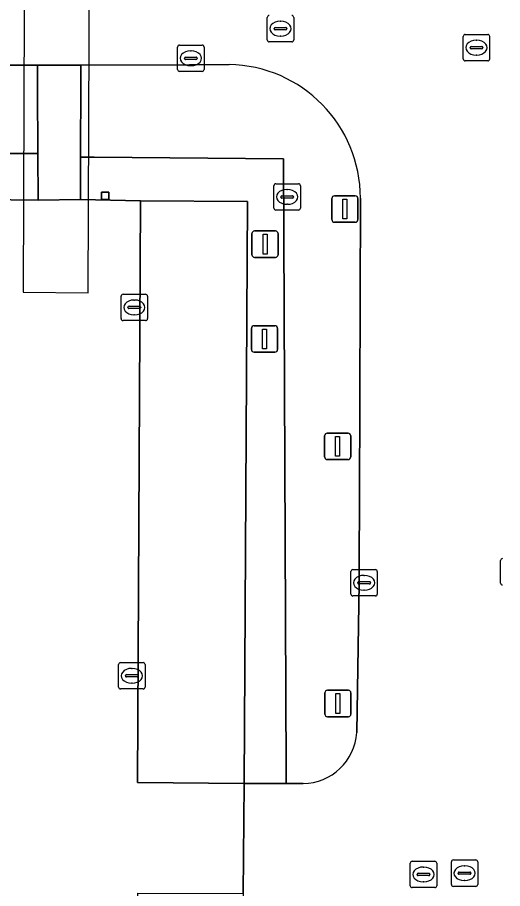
# Model space of a CAD drawing. Extents: x 161477 to 163040, y 383680 to 384871.
# Drawn here: x 161876.47 to 161894.85, y 384081.92 to 384114.93 of the extents above; entities that cross this region are included whole.
import ezdxf

# ---------------------------------------------------------------- set-up
doc = ezdxf.new("R2010")
doc.units = 0
for name, color, linetype in [('IMGEO_Dek', 7, 'Continuous'), ('IMGEO_Groenvoorziening', 7, 'Continuous'), ('IMGEO_Kolk', 7, 'Continuous'), ('IMGEO_Lichtmast', 7, 'Continuous'), ('IMGEO_Parkeervlak_open', 7, 'Continuous'), ('IMGEO_Pijler', 7, 'Continuous'), ('IMGEO_Rijbaan_lokaal_open', 7, 'Continuous'), ('IMGEO_Rioolput', 7, 'Continuous'), ('IMGEO_Verkeersbordpaal', 7, 'Continuous'), ('IMGEO_Voetpad_gesloten', 7, 'Continuous'), ('IMGEO_Voetpad_open', 7, 'Continuous')]:
    doc.layers.add(name, color=color, linetype=linetype)

msp = doc.modelspace()

# ---------------------------------------------------------------- linework, layer by layer
at = {"layer": 'IMGEO_Dek'}
msp.add_lwpolyline([(161879.273, 384136.604), (161876.803, 384136.603), (161876.693, 384104.521), (161879.156, 384104.495)], close=True, dxfattribs=at)
at = {"layer": 'IMGEO_Groenvoorziening'}
for points in [[(161877.233, 384112.255), (161877.229, 384113.124), (161876.723, 384113.123), (161875.81, 384113.122), (161862.92, 384113.093), (161862.913, 384112.348), (161862.887, 384109.77), (161863.262, 384109.77), (161876.209, 384109.77), (161876.711, 384109.77), (161877.245, 384109.77)], [(161877.245, 384109.77), (161876.711, 384109.77), (161876.209, 384109.77), (161863.262, 384109.77), (161862.887, 384109.77), (161862.871, 384108.116), (161865.109, 384108.094), (161869.092, 384108.06), (161871.18, 384108.052), (161875.182, 384108.036), (161877.253, 384108.003)], [(161886.549, 384109.572), (161879.379, 384109.638), (161879.175, 384109.64), (161878.863, 384109.643), (161878.857, 384108.039), (161881.137, 384107.98), (161885.184, 384107.959), (161885.057, 384085.903), (161886.653, 384085.9), (161886.651, 384086.418)], [(161879.661, 384108.033), (161879.656, 384108.306), (161879.929, 384108.311), (161879.934, 384108.038)]]:
    msp.add_lwpolyline(points, close=True, dxfattribs=at)
for points in [[(161884.487, 384113.144), (161882.985, 384113.134), (161878.874, 384113.126), (161878.872, 384112.518), (161878.863, 384109.643), (161879.175, 384109.64), (161879.379, 384109.638), (161886.549, 384109.572), (161886.651, 384086.418), (161886.653, 384085.9), (161887.297, 384085.899)], [(161889.329, 384087.834), (161889.419, 384093.504), (161889.421, 384094.252), (161889.428, 384096.718), (161889.461, 384108.083)]]:
    msp.add_lwpolyline(points, dxfattribs=at)
for centre, radius, start, end in [((161884.414, 384108.098), 5.047, 359.8314, 89.1752), ((161887.255, 384087.978), 2.079, 271.1675, 356.0311)]:
    msp.add_arc(centre, radius, start, end, dxfattribs=at)
at = {"layer": 'IMGEO_Kolk'}
for p, q in [((161882.538, 384112.958), (161882.538, 384113.81)), ((161882.613, 384113.884), (161883.465, 384113.884)), ((161883.026, 384113.664), (161883.051, 384113.664)), ((161883.539, 384113.81), (161883.539, 384112.958)), ((161882.797, 384113.378), (161882.797, 384113.39)), ((161883.235, 384113.341), (161882.837, 384113.341)), ((161882.84, 384113.427), (161883.238, 384113.427)), ((161883.281, 384113.39), (161883.281, 384113.378)), ((161883.049, 384113.104), (161883.024, 384113.104)), ((161883.465, 384112.884), (161882.613, 384112.884)), ((161880.473, 384104.444), (161881.325, 384104.444)), ((161880.398, 384103.518), (161880.398, 384104.37)), ((161880.886, 384104.224), (161880.911, 384104.224)), ((161881.399, 384104.37), (161881.399, 384103.518)), ((161880.657, 384103.938), (161880.657, 384103.95)), ((161881.095, 384103.901), (161880.697, 384103.901)), ((161880.7, 384103.987), (161881.098, 384103.987)), ((161881.141, 384103.95), (161881.141, 384103.938)), ((161881.325, 384103.444), (161880.473, 384103.444)), ((161880.909, 384103.664), (161880.884, 384103.664)), ((161894.773, 384093.502), (161894.773, 384094.354)), ((161889.102, 384093.084), (161889.102, 384093.936)), ((161889.177, 384094.01), (161890.029, 384094.01)), ((161890.103, 384093.936), (161890.103, 384093.084)), ((161889.404, 384093.553), (161889.802, 384093.553)), ((161889.59, 384093.79), (161889.615, 384093.79)), ((161889.361, 384093.504), (161889.361, 384093.516)), ((161889.799, 384093.467), (161889.401, 384093.467)), ((161889.613, 384093.23), (161889.588, 384093.23)), ((161889.845, 384093.516), (161889.845, 384093.504)), ((161890.029, 384093.01), (161889.177, 384093.01)), ((161880.305, 384089.56), (161880.305, 384090.412)), ((161880.38, 384090.486), (161881.232, 384090.486)), ((161880.793, 384090.266), (161880.818, 384090.266)), ((161881.306, 384090.412), (161881.306, 384089.56)), ((161880.564, 384089.98), (161880.564, 384089.992)), ((161881.002, 384089.943), (161880.604, 384089.943)), ((161880.607, 384090.029), (161881.005, 384090.029)), ((161881.048, 384089.992), (161881.048, 384089.98)), ((161880.816, 384089.706), (161880.791, 384089.706)), ((161881.232, 384089.486), (161880.38, 384089.486))]:
    msp.add_line(p, q, dxfattribs=at)
for points in [[(161882.538, 384112.958), (161882.538, 384113.81)], [(161882.613, 384113.884), (161883.465, 384113.884)], [(161883.539, 384113.81), (161883.539, 384112.958)], [(161883.465, 384112.884), (161882.613, 384112.884)], [(161880.473, 384104.444), (161881.325, 384104.444)], [(161880.398, 384103.518), (161880.398, 384104.37)], [(161881.399, 384104.37), (161881.399, 384103.518)], [(161881.325, 384103.444), (161880.473, 384103.444)], [(161894.773, 384093.502), (161894.773, 384094.354)], [(161889.102, 384093.084), (161889.102, 384093.936)], [(161889.177, 384094.01), (161890.029, 384094.01)], [(161890.103, 384093.936), (161890.103, 384093.084)], [(161890.029, 384093.01), (161889.177, 384093.01)], [(161880.305, 384089.56), (161880.305, 384090.412)], [(161880.38, 384090.486), (161881.232, 384090.486)], [(161881.306, 384090.412), (161881.306, 384089.56)], [(161881.232, 384089.486), (161880.38, 384089.486)]]:
    msp.add_lwpolyline(points, dxfattribs=at)
for centre, radius, start, end in [((161882.615, 384113.808), 0.0765, 91.552, 178.448), ((161882.615, 384113.808), 0.0765, 91.552, 178.448), ((161883.463, 384113.808), 0.0765, 1.552, 88.448), ((161883.463, 384113.808), 0.0765, 1.552, 88.448), ((161882.837, 384113.387), 0.0403, 85.8775, 175.7526), ((161882.834, 384113.377), 0.0366, 178.938, 274.7102), ((161883.238, 384113.384), 0.043, 264.8664, 352.4533), ((161883.242, 384113.389), 0.0386, 1.7309, 96.639), ((161882.615, 384112.96), 0.0765, 181.552, 268.448), ((161882.615, 384112.96), 0.0765, 181.552, 268.448), ((161883.463, 384112.96), 0.0765, 271.552, 358.448), ((161883.463, 384112.96), 0.0765, 271.552, 358.448), ((161880.475, 384104.368), 0.0765, 91.552, 178.448), ((161880.475, 384104.368), 0.0765, 91.552, 178.448), ((161881.323, 384104.368), 0.0765, 1.552, 88.448), ((161881.323, 384104.368), 0.0765, 1.552, 88.448), ((161880.697, 384103.947), 0.0403, 85.8775, 175.7526), ((161880.694, 384103.937), 0.0366, 178.938, 274.7102), ((161881.098, 384103.944), 0.043, 264.8664, 352.4533), ((161881.102, 384103.949), 0.0386, 1.7309, 96.639), ((161880.475, 384103.52), 0.0765, 181.552, 268.448), ((161880.475, 384103.52), 0.0765, 181.552, 268.448), ((161881.323, 384103.52), 0.0765, 271.552, 358.448), ((161881.323, 384103.52), 0.0765, 271.552, 358.448), ((161894.85, 384094.352), 0.0765, 91.552, 178.448), ((161894.85, 384094.352), 0.0765, 91.552, 178.448), ((161889.179, 384093.934), 0.0765, 91.552, 178.448), ((161889.179, 384093.934), 0.0765, 91.552, 178.448), ((161890.027, 384093.934), 0.0765, 1.552, 88.448), ((161890.027, 384093.934), 0.0765, 1.552, 88.448), ((161889.401, 384093.513), 0.0403, 85.8775, 175.7526), ((161889.806, 384093.515), 0.0386, 1.7309, 96.639), ((161889.398, 384093.503), 0.0366, 178.938, 274.7102), ((161889.802, 384093.51), 0.043, 264.8664, 352.4533), ((161894.85, 384093.504), 0.0765, 181.552, 268.448), ((161894.85, 384093.504), 0.0765, 181.552, 268.448), ((161889.179, 384093.086), 0.0765, 181.552, 268.448), ((161889.179, 384093.086), 0.0765, 181.552, 268.448), ((161890.027, 384093.086), 0.0765, 271.552, 358.448), ((161890.027, 384093.086), 0.0765, 271.552, 358.448), ((161880.382, 384090.41), 0.0765, 91.552, 178.448), ((161880.382, 384090.41), 0.0765, 91.552, 178.448), ((161881.23, 384090.41), 0.0765, 1.552, 88.448), ((161881.23, 384090.41), 0.0765, 1.552, 88.448), ((161880.604, 384089.989), 0.0403, 85.8775, 175.7526), ((161880.601, 384089.979), 0.0366, 178.938, 274.7102), ((161881.005, 384089.986), 0.043, 264.8664, 352.4533), ((161881.009, 384089.991), 0.0386, 1.7309, 96.639), ((161880.382, 384089.562), 0.0765, 181.552, 268.448), ((161880.382, 384089.562), 0.0765, 181.552, 268.448), ((161881.23, 384089.562), 0.0765, 271.552, 358.448), ((161881.23, 384089.562), 0.0765, 271.552, 358.448)]:
    msp.add_arc(centre, radius, start, end, dxfattribs=at)
for centre, major_axis, ratio, start_param, end_param in [((161883.025, 384113.384), (-0.387, 0.002), 0.722429, 4.712389, 7.853982), ((161883.05, 384113.384), (-0.39, 0.002), 0.717154, 1.570796, 4.712389), ((161880.885, 384103.944), (-0.387, 0.002), 0.722429, 4.712389, 7.853982), ((161880.91, 384103.944), (-0.39, 0.002), 0.717154, 1.570796, 4.712389), ((161889.589, 384093.51), (-0.387, 0.002), 0.722429, 4.712389, 7.853982), ((161889.614, 384093.51), (-0.39, 0.002), 0.717154, 1.570796, 4.712389), ((161880.792, 384089.986), (-0.387, 0.002), 0.722429, 4.712389, 7.853982), ((161880.817, 384089.986), (-0.39, 0.002), 0.717154, 1.570796, 4.712389)]:
    msp.add_ellipse(centre, major_axis=major_axis, ratio=ratio, start_param=start_param, end_param=end_param, dxfattribs=at)
at = {"layer": 'IMGEO_Lichtmast'}
for p, q in [((161888.38, 384107.272), (161888.38, 384108.072)), ((161888.38, 384108.072), (161888.38, 384107.272)), ((161888.48, 384108.172), (161889.27, 384108.172)), ((161889.27, 384108.172), (161888.48, 384108.172)), ((161889.37, 384108.072), (161889.37, 384107.272)), ((161889.37, 384107.272), (161889.37, 384108.072)), ((161889.27, 384107.172), (161888.48, 384107.172)), ((161888.48, 384107.172), (161889.27, 384107.172)), ((161888.116, 384088.537), (161888.116, 384089.337)), ((161888.116, 384089.337), (161888.116, 384088.537)), ((161888.216, 384089.437), (161889.006, 384089.437)), ((161889.006, 384089.437), (161888.216, 384089.437)), ((161889.106, 384089.337), (161889.106, 384088.537)), ((161889.106, 384088.537), (161889.106, 384089.337)), ((161889.006, 384088.437), (161888.216, 384088.437)), ((161888.216, 384088.437), (161889.006, 384088.437))]:
    msp.add_line(p, q, dxfattribs=at)
for points in [[(161888.8, 384108.047), (161888.95, 384108.047), (161888.95, 384107.297), (161888.8, 384107.297), (161888.8, 384108.047)], [(161888.536, 384089.312), (161888.686, 384089.312), (161888.686, 384088.562), (161888.536, 384088.562), (161888.536, 384089.312)]]:
    msp.add_lwpolyline(points, dxfattribs=at)
for centre, start, end in [((161888.48, 384108.072), 90, 180), ((161888.48, 384108.072), 90, 180), ((161889.27, 384108.072), 0, 90), ((161889.27, 384108.072), 360, 90), ((161888.48, 384107.272), 180, 270), ((161888.48, 384107.272), 180, 270), ((161889.27, 384107.272), 270, 0), ((161889.27, 384107.272), 270, 0), ((161888.216, 384089.337), 90, 180), ((161888.216, 384089.337), 90, 180), ((161889.006, 384089.337), 0, 90), ((161889.006, 384089.337), 360, 90), ((161888.216, 384088.537), 180, 270), ((161888.216, 384088.537), 180, 270), ((161889.006, 384088.537), 270, 0), ((161889.006, 384088.537), 270, 0)]:
    msp.add_arc(centre, 0.1, start, end, dxfattribs=at)
at = {"layer": 'IMGEO_Parkeervlak_open'}
msp.add_lwpolyline([(161881.137, 384107.98), (161881.02, 384085.94), (161885.057, 384085.903), (161885.184, 384107.959)], close=True, dxfattribs=at)
at = {"layer": 'IMGEO_Pijler'}
msp.add_lwpolyline([(161879.929, 384108.311), (161879.656, 384108.306), (161879.661, 384108.033), (161879.934, 384108.038)], close=True, dxfattribs=at)
at = {"layer": 'IMGEO_Rijbaan_lokaal_open'}
for points in [[(161846.894, 384113.1), (161861.227, 384113.093), (161862.92, 384113.093), (161875.81, 384113.122), (161876.723, 384113.123), (161877.229, 384113.124), (161878.874, 384113.126), (161882.985, 384113.134), (161884.487, 384113.144)], [(161858.885, 384063.92), (161864.908, 384063.887), (161865.01, 384081.889), (161868.987, 384081.854), (161871.003, 384081.739), (161874.995, 384081.78), (161874.912, 384063.846), (161880.952, 384063.815), (161881.033, 384081.747), (161885.02, 384081.738), (161885.057, 384085.903), (161881.02, 384085.94), (161881.137, 384107.98), (161878.857, 384108.039), (161877.253, 384108.003), (161875.182, 384108.036), (161875.01, 384085.96), (161870.995, 384086), (161868.986, 384086.03), (161864.979, 384086.045), (161865.109, 384108.094), (161862.871, 384108.116), (161861.241, 384108.112), (161859.076, 384108.149)], [(161889.461, 384108.083), (161889.428, 384096.718), (161889.421, 384094.252), (161889.419, 384093.504), (161889.329, 384087.834)], [(161887.297, 384085.899), (161886.653, 384085.9), (161885.057, 384085.903), (161885.02, 384081.738), (161885.027, 384081.608), (161886.537, 384081.602), (161888.039, 384081.596), (161891.948, 384081.586), (161892.202, 384081.585), (161899.76, 384081.554), (161905.177, 384081.508), (161913.625, 384081.451)]]:
    msp.add_lwpolyline(points, dxfattribs=at)
for centre, radius, start, end in [((161884.414, 384108.098), 5.047, 359.8314, 89.1752), ((161887.255, 384087.978), 2.079, 271.1675, 356.0311)]:
    msp.add_arc(centre, radius, start, end, dxfattribs=at)
at = {"layer": 'IMGEO_Rioolput'}
for p, q in [((161885.934, 384114.08), (161885.934, 384114.932)), ((161886.422, 384114.786), (161886.447, 384114.786)), ((161886.935, 384114.932), (161886.935, 384114.08)), ((161886.193, 384114.5), (161886.193, 384114.512)), ((161886.631, 384114.463), (161886.233, 384114.463)), ((161886.236, 384114.549), (161886.634, 384114.549)), ((161886.677, 384114.512), (161886.677, 384114.5)), ((161886.861, 384114.006), (161886.009, 384114.006)), ((161886.445, 384114.226), (161886.42, 384114.226)), ((161893.358, 384113.36), (161893.358, 384114.212)), ((161893.433, 384114.286), (161894.285, 384114.286)), ((161893.846, 384114.066), (161893.871, 384114.066)), ((161894.359, 384114.212), (161894.359, 384113.36)), ((161893.617, 384113.78), (161893.617, 384113.792)), ((161894.055, 384113.743), (161893.657, 384113.743)), ((161893.66, 384113.829), (161894.058, 384113.829)), ((161894.101, 384113.792), (161894.101, 384113.78)), ((161893.869, 384113.506), (161893.844, 384113.506)), ((161894.285, 384113.286), (161893.433, 384113.286)), ((161886.188, 384107.705), (161886.188, 384108.557)), ((161886.263, 384108.631), (161887.115, 384108.631)), ((161886.676, 384108.411), (161886.701, 384108.411)), ((161887.189, 384108.557), (161887.189, 384107.705)), ((161886.447, 384108.125), (161886.447, 384108.137)), ((161886.885, 384108.088), (161886.487, 384108.088)), ((161886.49, 384108.174), (161886.888, 384108.174)), ((161886.931, 384108.137), (161886.931, 384108.125)), ((161886.699, 384107.851), (161886.674, 384107.851)), ((161887.115, 384107.631), (161886.263, 384107.631)), ((161891.426, 384082.959), (161892.278, 384082.959)), ((161892.983, 384083.007), (161893.835, 384083.007)), ((161891.351, 384082.033), (161891.351, 384082.885)), ((161891.839, 384082.739), (161891.864, 384082.739)), ((161892.352, 384082.885), (161892.352, 384082.033)), ((161892.908, 384082.081), (161892.908, 384082.933)), ((161893.396, 384082.787), (161893.421, 384082.787)), ((161893.909, 384082.933), (161893.909, 384082.081)), ((161891.61, 384082.453), (161891.61, 384082.465)), ((161892.048, 384082.416), (161891.65, 384082.416)), ((161891.653, 384082.502), (161892.051, 384082.502)), ((161892.094, 384082.465), (161892.094, 384082.453)), ((161893.167, 384082.501), (161893.167, 384082.513)), ((161893.605, 384082.464), (161893.207, 384082.464)), ((161893.21, 384082.55), (161893.608, 384082.55)), ((161893.651, 384082.513), (161893.651, 384082.501)), ((161891.862, 384082.179), (161891.837, 384082.179)), ((161893.835, 384082.007), (161892.983, 384082.007)), ((161893.419, 384082.227), (161893.394, 384082.227)), ((161892.278, 384081.959), (161891.426, 384081.959))]:
    msp.add_line(p, q, dxfattribs=at)
for points in [[(161885.934, 384114.08), (161885.934, 384114.932)], [(161886.935, 384114.932), (161886.935, 384114.08)], [(161886.861, 384114.006), (161886.009, 384114.006)], [(161893.358, 384113.36), (161893.358, 384114.212)], [(161893.433, 384114.286), (161894.285, 384114.286)], [(161894.359, 384114.212), (161894.359, 384113.36)], [(161894.285, 384113.286), (161893.433, 384113.286)], [(161886.188, 384107.705), (161886.188, 384108.557)], [(161886.263, 384108.631), (161887.115, 384108.631)], [(161887.189, 384108.557), (161887.189, 384107.705)], [(161887.115, 384107.631), (161886.263, 384107.631)], [(161891.426, 384082.959), (161892.278, 384082.959)], [(161892.983, 384083.007), (161893.835, 384083.007)], [(161891.351, 384082.033), (161891.351, 384082.885)], [(161892.352, 384082.885), (161892.352, 384082.033)], [(161892.908, 384082.081), (161892.908, 384082.933)], [(161893.909, 384082.933), (161893.909, 384082.081)], [(161893.835, 384082.007), (161892.983, 384082.007)], [(161892.278, 384081.959), (161891.426, 384081.959)]]:
    msp.add_lwpolyline(points, dxfattribs=at)
for centre, radius, start, end in [((161886.011, 384114.93), 0.0765, 91.552, 178.448), ((161886.011, 384114.93), 0.0765, 91.552, 178.448), ((161886.859, 384114.93), 0.0765, 1.552, 88.448), ((161886.859, 384114.93), 0.0765, 1.552, 88.448), ((161886.233, 384114.509), 0.0403, 85.8775, 175.7526), ((161886.23, 384114.499), 0.0366, 178.938, 274.7102), ((161886.634, 384114.506), 0.043, 264.8664, 352.4533), ((161886.638, 384114.511), 0.0386, 1.7309, 96.639), ((161886.011, 384114.082), 0.0765, 181.552, 268.448), ((161886.011, 384114.082), 0.0765, 181.552, 268.448), ((161886.859, 384114.082), 0.0765, 271.552, 358.448), ((161886.859, 384114.082), 0.0765, 271.552, 358.448), ((161893.435, 384114.21), 0.0765, 91.552, 178.448), ((161893.435, 384114.21), 0.0765, 91.552, 178.448), ((161894.283, 384114.21), 0.0765, 1.552, 88.448), ((161894.283, 384114.21), 0.0765, 1.552, 88.448), ((161893.657, 384113.789), 0.0403, 85.8775, 175.7526), ((161893.654, 384113.779), 0.0366, 178.938, 274.7102), ((161894.058, 384113.786), 0.043, 264.8664, 352.4533), ((161894.062, 384113.791), 0.0386, 1.7309, 96.639), ((161893.435, 384113.362), 0.0765, 181.552, 268.448), ((161893.435, 384113.362), 0.0765, 181.552, 268.448), ((161894.283, 384113.362), 0.0765, 271.552, 358.448), ((161894.283, 384113.362), 0.0765, 271.552, 358.448), ((161886.265, 384108.555), 0.0765, 91.552, 178.448), ((161886.265, 384108.555), 0.0765, 91.552, 178.448), ((161887.113, 384108.555), 0.0765, 1.552, 88.448), ((161887.113, 384108.555), 0.0765, 1.552, 88.448), ((161886.487, 384108.134), 0.0403, 85.8775, 175.7526), ((161886.484, 384108.124), 0.0366, 178.938, 274.7102), ((161886.888, 384108.131), 0.043, 264.8664, 352.4533), ((161886.892, 384108.136), 0.0386, 1.7309, 96.639), ((161886.265, 384107.707), 0.0765, 181.552, 268.448), ((161886.265, 384107.707), 0.0765, 181.552, 268.448), ((161887.113, 384107.707), 0.0765, 271.552, 358.448), ((161887.113, 384107.707), 0.0765, 271.552, 358.448), ((161891.428, 384082.883), 0.0765, 91.552, 178.448), ((161891.428, 384082.883), 0.0765, 91.552, 178.448), ((161892.276, 384082.883), 0.0765, 1.552, 88.448), ((161892.276, 384082.883), 0.0765, 1.552, 88.448), ((161892.985, 384082.931), 0.0765, 91.552, 178.448), ((161892.985, 384082.931), 0.0765, 91.552, 178.448), ((161893.833, 384082.931), 0.0765, 1.552, 88.448), ((161893.833, 384082.931), 0.0765, 1.552, 88.448), ((161891.65, 384082.462), 0.0403, 85.8775, 175.7526), ((161891.647, 384082.452), 0.0366, 178.938, 274.7102), ((161892.051, 384082.459), 0.043, 264.8664, 352.4533), ((161892.055, 384082.464), 0.0386, 1.7309, 96.639), ((161893.207, 384082.51), 0.0403, 85.8775, 175.7526), ((161893.204, 384082.5), 0.0366, 178.938, 274.7102), ((161893.608, 384082.507), 0.043, 264.8664, 352.4533), ((161893.612, 384082.512), 0.0386, 1.7309, 96.639), ((161891.428, 384082.035), 0.0765, 181.552, 268.448), ((161891.428, 384082.035), 0.0765, 181.552, 268.448), ((161892.276, 384082.035), 0.0765, 271.552, 358.448), ((161892.276, 384082.035), 0.0765, 271.552, 358.448), ((161892.985, 384082.083), 0.0765, 181.552, 268.448), ((161892.985, 384082.083), 0.0765, 181.552, 268.448), ((161893.833, 384082.083), 0.0765, 271.552, 358.448), ((161893.833, 384082.083), 0.0765, 271.552, 358.448)]:
    msp.add_arc(centre, radius, start, end, dxfattribs=at)
for centre, major_axis, ratio, start_param, end_param in [((161886.421, 384114.506), (-0.387, 0.002), 0.722429, 4.712389, 7.853982), ((161886.446, 384114.506), (-0.39, 0.002), 0.717154, 1.570796, 4.712389), ((161893.845, 384113.786), (-0.387, 0.002), 0.722429, 4.712389, 7.853982), ((161893.87, 384113.786), (-0.39, 0.002), 0.717154, 1.570796, 4.712389), ((161886.675, 384108.131), (-0.387, 0.002), 0.722429, 4.712389, 7.853982), ((161886.7, 384108.131), (-0.39, 0.002), 0.717154, 1.570796, 4.712389), ((161891.838, 384082.459), (-0.387, 0.002), 0.722429, 4.712389, 7.853982), ((161891.863, 384082.459), (-0.39, 0.002), 0.717154, 1.570796, 4.712389), ((161893.395, 384082.507), (-0.387, 0.002), 0.722429, 4.712389, 7.853982), ((161893.42, 384082.507), (-0.39, 0.002), 0.717154, 1.570796, 4.712389)]:
    msp.add_ellipse(centre, major_axis=major_axis, ratio=ratio, start_param=start_param, end_param=end_param, dxfattribs=at)
at = {"layer": 'IMGEO_Verkeersbordpaal'}
for p, q in [((161885.355, 384105.94), (161885.355, 384106.74)), ((161885.355, 384106.74), (161885.355, 384105.94)), ((161885.455, 384106.84), (161886.245, 384106.84)), ((161886.245, 384106.84), (161885.455, 384106.84)), ((161886.345, 384106.74), (161886.345, 384105.94)), ((161886.345, 384105.94), (161886.345, 384106.74)), ((161886.245, 384105.84), (161885.455, 384105.84)), ((161885.455, 384105.84), (161886.245, 384105.84)), ((161885.335, 384102.35), (161885.335, 384103.15)), ((161885.335, 384103.15), (161885.335, 384102.35)), ((161885.435, 384103.25), (161886.225, 384103.25)), ((161886.225, 384103.25), (161885.435, 384103.25)), ((161886.325, 384103.15), (161886.325, 384102.35)), ((161886.325, 384102.35), (161886.325, 384103.15)), ((161886.225, 384102.25), (161885.435, 384102.25)), ((161885.435, 384102.25), (161886.225, 384102.25)), ((161888.205, 384099.18), (161888.995, 384099.18)), ((161888.995, 384099.18), (161888.205, 384099.18)), ((161888.105, 384098.28), (161888.105, 384099.08)), ((161888.105, 384099.08), (161888.105, 384098.28)), ((161889.095, 384099.08), (161889.095, 384098.28)), ((161889.095, 384098.28), (161889.095, 384099.08)), ((161888.995, 384098.18), (161888.205, 384098.18)), ((161888.205, 384098.18), (161888.995, 384098.18))]:
    msp.add_line(p, q, dxfattribs=at)
for points in [[(161885.775, 384106.715), (161885.925, 384106.715), (161885.925, 384105.965), (161885.775, 384105.965), (161885.775, 384106.715)], [(161885.755, 384103.125), (161885.905, 384103.125), (161885.905, 384102.375), (161885.755, 384102.375), (161885.755, 384103.125)], [(161888.525, 384099.055), (161888.675, 384099.055), (161888.675, 384098.305), (161888.525, 384098.305), (161888.525, 384099.055)]]:
    msp.add_lwpolyline(points, dxfattribs=at)
for centre, start, end in [((161885.455, 384106.74), 90, 180), ((161885.455, 384106.74), 90, 180), ((161886.245, 384106.74), 0, 90), ((161886.245, 384106.74), 360, 90), ((161885.455, 384105.94), 180, 270), ((161885.455, 384105.94), 180, 270), ((161886.245, 384105.94), 270, 0), ((161886.245, 384105.94), 270, 0), ((161885.435, 384103.15), 90, 180), ((161885.435, 384103.15), 90, 180), ((161886.225, 384103.15), 0, 90), ((161886.225, 384103.15), 360, 90), ((161885.435, 384102.35), 180, 270), ((161885.435, 384102.35), 180, 270), ((161886.225, 384102.35), 270, 0), ((161886.225, 384102.35), 270, 0), ((161888.205, 384099.08), 90, 180), ((161888.205, 384099.08), 90, 180), ((161888.995, 384099.08), 0, 90), ((161888.995, 384099.08), 360, 90), ((161888.205, 384098.28), 180, 270), ((161888.205, 384098.28), 180, 270), ((161888.995, 384098.28), 270, 0), ((161888.995, 384098.28), 270, 0)]:
    msp.add_arc(centre, 0.1, start, end, dxfattribs=at)
at = {"layer": 'IMGEO_Voetpad_gesloten'}
msp.add_lwpolyline([(161876.803, 384136.603), (161876.693, 384104.521), (161879.156, 384104.495), (161879.273, 384136.604)], close=True, dxfattribs=at)
at = {"layer": 'IMGEO_Voetpad_open'}
msp.add_lwpolyline([(161878.874, 384113.126), (161877.229, 384113.124), (161877.233, 384112.255), (161877.245, 384109.77), (161877.253, 384108.003), (161878.857, 384108.039), (161878.863, 384109.643), (161878.872, 384112.518)], close=True, dxfattribs=at)

doc.saveas('drawing.dxf')
